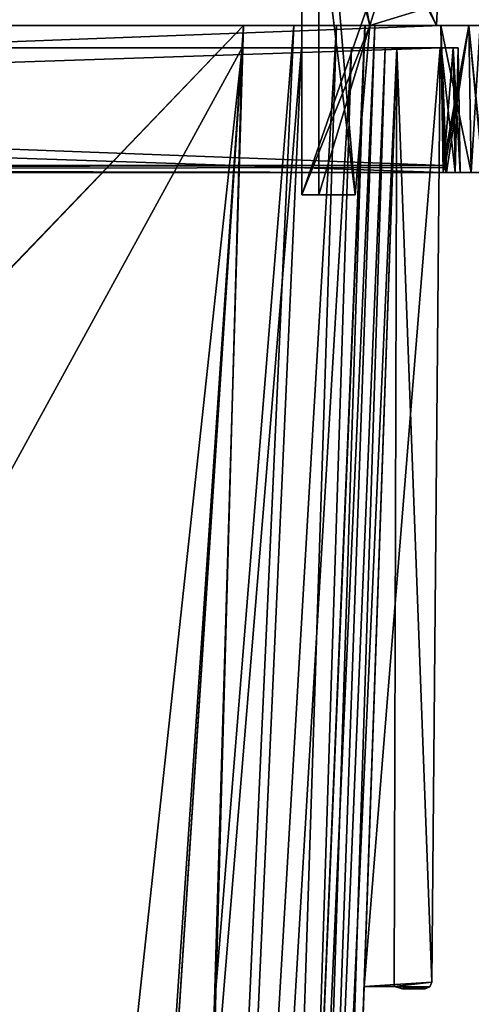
# Model space of a CAD drawing. Header units: millimetres. Extents: x -269 to 269, y -42 to 416.
# Tile 306 of 355: x 55 to 94, y 237 to 324. Entities that reach past the tile are written whole.
import ezdxf

# ---------------------------------------------------------------- set-up
doc = ezdxf.new("R2010")
doc.units = ezdxf.units.MM
doc.header["$LTSCALE"] = 65.185185
for name, color, linetype in [('1410', 7, 'CONTINUOUS'), ('1411', 7, 'CONTINUOUS'), ('1412', 7, 'CONTINUOUS'), ('1413', 7, 'CONTINUOUS'), ('1414', 7, 'CONTINUOUS'), ('1415', 7, 'CONTINUOUS'), ('1416', 7, 'CONTINUOUS'), ('1417', 7, 'CONTINUOUS'), ('1438', 7, 'CONTINUOUS'), ('1508', 7, 'CONTINUOUS'), ('1509', 7, 'CONTINUOUS'), ('1510', 7, 'CONTINUOUS'), ('1523', 7, 'CONTINUOUS'), ('1524', 7, 'CONTINUOUS'), ('1529', 7, 'CONTINUOUS'), ('1532', 7, 'CONTINUOUS'), ('1533', 7, 'CONTINUOUS'), ('1537', 7, 'CONTINUOUS'), ('1538', 7, 'CONTINUOUS'), ('1539', 7, 'CONTINUOUS'), ('1540', 7, 'CONTINUOUS'), ('1561', 7, 'CONTINUOUS'), ('1708', 7, 'CONTINUOUS'), ('1749', 7, 'CONTINUOUS'), ('1771', 7, 'CONTINUOUS'), ('1772', 7, 'CONTINUOUS'), ('1773', 7, 'CONTINUOUS'), ('1774', 7, 'CONTINUOUS'), ('1775', 7, 'CONTINUOUS'), ('1776', 7, 'CONTINUOUS'), ('1777', 7, 'CONTINUOUS'), ('1778', 7, 'CONTINUOUS'), ('1779', 7, 'CONTINUOUS'), ('1780', 7, 'CONTINUOUS'), ('1781', 7, 'CONTINUOUS'), ('1782', 7, 'CONTINUOUS'), ('1783', 7, 'CONTINUOUS'), ('1784', 7, 'CONTINUOUS'), ('2118', 7, 'CONTINUOUS'), ('2119', 7, 'CONTINUOUS'), ('2120', 7, 'CONTINUOUS'), ('2122', 7, 'CONTINUOUS'), ('2123', 7, 'CONTINUOUS'), ('2124', 7, 'CONTINUOUS'), ('2126', 7, 'CONTINUOUS'), ('2127', 7, 'CONTINUOUS'), ('2128', 7, 'CONTINUOUS'), ('2129', 7, 'CONTINUOUS'), ('2130', 7, 'CONTINUOUS'), ('2131', 7, 'CONTINUOUS'), ('2132', 7, 'CONTINUOUS'), ('2190', 7, 'CONTINUOUS'), ('2191', 7, 'CONTINUOUS'), ('2192', 7, 'CONTINUOUS'), ('2194', 7, 'CONTINUOUS'), ('2195', 7, 'CONTINUOUS'), ('2196', 7, 'CONTINUOUS'), ('2198', 7, 'CONTINUOUS'), ('2199', 7, 'CONTINUOUS'), ('2200', 7, 'CONTINUOUS'), ('2201', 7, 'CONTINUOUS'), ('2202', 7, 'CONTINUOUS'), ('2203', 7, 'CONTINUOUS'), ('2204', 7, 'CONTINUOUS')]:
    doc.layers.add(name, color=color, linetype=linetype)

msp = doc.modelspace()

# ---------------------------------------------------------------- linework, layer by layer
at = {"layer": '1410', "linetype": 'Continuous'}
for points in [[(87.884, 322, -319.713), (84.986, 239, -274.25), (77.163, 15, -286.485), (87.884, 322, -319.713)], [(77.163, 15, -299.634), (87.884, 322, -319.713), (77.163, 15, -286.485), (77.163, 15, -299.634)], [(87.884, 322, -27.287), (77.163, 15, -47.366), (87.884, 322, -72.75), (87.884, 322, -27.287)], [(87.884, 322, -72.75), (77.163, 15, -47.366), (84.986, 239, -72.75), (87.884, 322, -72.75)], [(87.884, 322, -272.026), (87.884, 322, -74.974), (84.986, 239, -74.25), (87.884, 322, -272.026)], [(84.986, 239, -272.75), (87.884, 322, -272.026), (84.986, 239, -74.25), (84.986, 239, -272.75)], [(87.884, 322, -274.25), (84.986, 239, -274.25), (87.884, 322, -319.713), (87.884, 322, -274.25)], [(84.986, 239, -274.25), (84.986, 239, -272.75), (77.163, 15, -47.366), (84.986, 239, -274.25)], [(77.163, 15, -47.366), (84.986, 239, -272.75), (84.986, 239, -74.25), (77.163, 15, -47.366)], [(77.163, 15, -286.485), (84.986, 239, -274.25), (77.163, 15, -60.515), (77.163, 15, -286.485)], [(77.163, 15, -60.515), (84.986, 239, -274.25), (77.163, 15, -47.366), (77.163, 15, -60.515)], [(84.986, 239, -72.75), (77.163, 15, -47.366), (84.986, 239, -74.25), (84.986, 239, -72.75)]]:
    msp.add_3dface(points, dxfattribs=at)
at = {"layer": '1411', "linetype": 'Continuous'}
for points in [[(-237.308, 322, -337.308), (-236.868, 322, -338.368), (93.308, 322, -337.308), (-237.308, 322, -337.308)], [(-237.308, 322, -337.308), (93.308, 322, -337.308), (26.526, 322, -337.21), (-237.308, 322, -337.308)], [(-236.868, 322, -8.632), (-237.308, 322, -9.692), (92.868, 322, -8.632), (-236.868, 322, -8.632)], [(92.868, 322, -8.632), (-237.308, 322, -9.692), (93.308, 322, -9.692), (92.868, 322, -8.632)], [(93.308, 322, -9.692), (-237.308, 322, -9.692), (-170.526, 322, -9.79), (93.308, 322, -9.692)], [(-236.868, 322, -338.368), (-235.808, 322, -338.808), (92.868, 322, -338.368), (-236.868, 322, -338.368)], [(93.308, 322, -337.308), (-236.868, 322, -338.368), (92.868, 322, -338.368), (93.308, 322, -337.308)], [(-235.808, 322, -8.192), (-236.868, 322, -8.632), (91.808, 322, -8.192), (-235.808, 322, -8.192)], [(91.808, 322, -8.192), (-236.868, 322, -8.632), (92.868, 322, -8.632), (91.808, 322, -8.192)], [(-235.808, 322, -338.808), (91.808, 322, -338.808), (92.868, 322, -338.368), (-235.808, 322, -338.808)], [(93.308, 322, -9.692), (-170.526, 322, -9.79), (26.526, 322, -9.79), (93.308, 322, -9.692)], [(28.75, 322, -337.21), (26.526, 322, -337.21), (93.308, 322, -337.308), (28.75, 322, -337.21)], [(28.75, 322, -9.79), (93.308, 322, -9.692), (26.526, 322, -9.79), (28.75, 322, -9.79)], [(74.213, 322, -13.616), (93.308, 322, -9.692), (28.75, 322, -13.616), (74.213, 322, -13.616)], [(28.75, 322, -13.616), (93.308, 322, -9.692), (28.75, 322, -9.79), (28.75, 322, -13.616)], [(28.75, 322, -337.21), (93.308, 322, -337.308), (74.213, 322, -333.384), (28.75, 322, -337.21)], [(28.75, 322, -333.384), (28.75, 322, -337.21), (74.213, 322, -333.384), (28.75, 322, -333.384)], [(79.451, 322, -14.656), (93.308, 322, -9.692), (74.213, 322, -13.616), (79.451, 322, -14.656)], [(74.213, 322, -333.384), (93.308, 322, -337.308), (79.445, 322, -332.346), (74.213, 322, -333.384)], [(79.445, 322, -332.346), (93.308, 322, -337.308), (83.889, 322, -329.377), (79.445, 322, -332.346)], [(83.89, 322, -17.622), (93.308, 322, -9.692), (79.451, 322, -14.656), (83.89, 322, -17.622)], [(83.889, 322, -329.377), (93.308, 322, -337.308), (86.849, 322, -324.94), (83.889, 322, -329.377)], [(86.846, 322, -22.054), (93.308, 322, -9.692), (83.89, 322, -17.622), (86.846, 322, -22.054)], [(87.884, 322, -27.287), (93.308, 322, -9.692), (86.846, 322, -22.054), (87.884, 322, -27.287)], [(93.308, 322, -337.308), (87.884, 322, -319.713), (86.849, 322, -324.94), (93.308, 322, -337.308)], [(87.884, 322, -74.974), (87.884, 322, -272.026), (91.71, 322, -74.974), (87.884, 322, -74.974)], [(93.308, 322, -9.692), (87.884, 322, -272.026), (91.71, 322, -272.026), (93.308, 322, -9.692)], [(87.884, 322, -272.026), (93.308, 322, -9.692), (91.71, 322, -74.974), (87.884, 322, -272.026)], [(87.884, 322, -274.25), (87.884, 322, -319.713), (91.71, 322, -274.25), (87.884, 322, -274.25)], [(87.884, 322, -319.713), (93.308, 322, -337.308), (91.71, 322, -274.25), (87.884, 322, -319.713)], [(87.884, 322, -27.287), (87.884, 322, -72.75), (93.308, 322, -9.692), (87.884, 322, -27.287)], [(93.308, 322, -9.692), (87.884, 322, -72.75), (91.71, 322, -72.75), (93.308, 322, -9.692)], [(93.308, 322, -337.308), (93.308, 322, -9.692), (91.71, 322, -274.25), (93.308, 322, -337.308)], [(91.71, 322, -274.25), (93.308, 322, -9.692), (91.71, 322, -272.026), (91.71, 322, -274.25)], [(91.71, 322, -74.974), (93.308, 322, -9.692), (91.71, 322, -72.75), (91.71, 322, -74.974)]]:
    msp.add_3dface(points, dxfattribs=at)
at = {"layer": '1412', "linetype": 'Continuous'}
for points in [[(-235.808, 322, -338.808), (-236, 311, -339), (92, 311, -339), (-235.808, 322, -338.808)], [(91.808, 322, -338.808), (-235.808, 322, -338.808), (92, 311, -339), (91.808, 322, -338.808)]]:
    msp.add_3dface(points, dxfattribs=at)
at = {"layer": '1413', "linetype": 'Continuous'}
for points in [[(92, 311, -339), (-236, 311, -339), (-238.475, 311, -339.975), (92, 311, -339)], [(92, 311, -339), (-238.475, 311, -339.975), (94.475, 311, -339.975), (92, 311, -339)], [(-238.475, 311, -339.975), (-236.273, 311, -340.989), (94.475, 311, -339.975), (-238.475, 311, -339.975)], [(-236.273, 311, -6.011), (-238.475, 311, -7.025), (92.273, 311, -6.011), (-236.273, 311, -6.011)], [(92.273, 311, -6.011), (-238.475, 311, -7.025), (94.475, 311, -7.025), (92.273, 311, -6.011)], [(94.475, 311, -7.025), (-238.475, 311, -7.025), (-236, 311, -8), (94.475, 311, -7.025)], [(-236.273, 311, -340.989), (92.273, 311, -340.989), (94.475, 311, -339.975), (-236.273, 311, -340.989)], [(92, 311, -8), (94.475, 311, -7.025), (-236, 311, -8), (92, 311, -8)], [(95.489, 311, -337.773), (92, 311, -339), (94.475, 311, -339.975), (95.489, 311, -337.773)], [(92, 311, -339), (95.489, 311, -337.773), (93.06, 311, -338.56), (92, 311, -339)], [(94.475, 311, -7.025), (92, 311, -8), (93.06, 311, -8.44), (94.475, 311, -7.025)], [(95.489, 311, -9.227), (94.475, 311, -7.025), (93.06, 311, -8.44), (95.489, 311, -9.227)], [(93.5, 311, -9.5), (95.489, 311, -9.227), (93.06, 311, -8.44), (93.5, 311, -9.5)], [(93.06, 311, -338.56), (95.489, 311, -337.773), (93.5, 311, -337.5), (93.06, 311, -338.56)], [(95.489, 311, -337.773), (95.489, 311, -9.227), (93.5, 311, -337.5), (95.489, 311, -337.773)], [(93.5, 311, -337.5), (95.489, 311, -9.227), (93.5, 311, -9.5), (93.5, 311, -337.5)]]:
    msp.add_3dface(points, dxfattribs=at)
at = {"layer": '1414', "linetype": 'Continuous'}
for points in [[(-236.273, 311, -340.989), (-235.99, 311.61, -340.989), (91.99, 311.61, -340.989), (-236.273, 311, -340.989)], [(92.145, 311.423, -340.989), (-236.273, 311, -340.989), (91.99, 311.61, -340.989), (92.145, 311.423, -340.989)], [(92.273, 311, -340.989), (-236.273, 311, -340.989), (92.145, 311.423, -340.989), (92.273, 311, -340.989)]]:
    msp.add_3dface(points, dxfattribs=at)
at = {"layer": '1415', "linetype": 'Continuous'}
for points in [[(91.99, 311.61, -340.989), (-235.99, 311.61, -340.989), (91.774, 324, -340.773), (91.99, 311.61, -340.989)], [(-235.99, 311.61, -340.989), (-235.774, 324, -340.773), (91.774, 324, -340.773), (-235.99, 311.61, -340.989)]]:
    msp.add_3dface(points, dxfattribs=at)
at = {"layer": '1416', "linetype": 'Continuous'}
for points in [[(91.774, 324, -340.773), (-235.774, 324, -340.773), (74.339, 324, -331.453), (91.774, 324, -340.773)], [(74.339, 324, -331.453), (-235.774, 324, -340.773), (-218.339, 324, -331.453), (74.339, 324, -331.453)], [(-235.774, 324, -6.227), (91.774, 324, -6.227), (-218.339, 324, -15.547), (-235.774, 324, -6.227)], [(-218.339, 324, -15.547), (91.774, 324, -6.227), (74.339, 324, -15.547), (-218.339, 324, -15.547)], [(91.774, 324, -340.773), (74.339, 324, -331.453), (78.789, 324, -330.569), (91.774, 324, -340.773)], [(74.339, 324, -15.547), (91.774, 324, -6.227), (78.784, 324, -16.429), (74.339, 324, -15.547)], [(78.784, 324, -16.429), (91.774, 324, -6.227), (82.558, 324, -18.951), (78.784, 324, -16.429)], [(82.558, 324, -328.05), (91.774, 324, -340.773), (78.789, 324, -330.569), (82.558, 324, -328.05)], [(85.07, 324, -324.286), (91.774, 324, -340.773), (82.558, 324, -328.05), (85.07, 324, -324.286)], [(82.558, 324, -18.951), (91.774, 324, -6.227), (85.073, 324, -22.719), (82.558, 324, -18.951)], [(85.953, 324, -319.839), (91.774, 324, -340.773), (85.07, 324, -324.286), (85.953, 324, -319.839)], [(85.073, 324, -22.719), (91.774, 324, -6.227), (85.953, 324, -27.161), (85.073, 324, -22.719)], [(91.774, 324, -6.227), (91.774, 324, -340.773), (85.953, 324, -319.839), (91.774, 324, -6.227)], [(85.953, 324, -27.161), (91.774, 324, -6.227), (85.953, 324, -319.839), (85.953, 324, -27.161)], [(91.774, 324, -340.773), (91.774, 324, -6.227), (94.248, 324, -7.252), (91.774, 324, -340.773)], [(94.248, 324, -339.748), (91.774, 324, -340.773), (94.248, 324, -7.252), (94.248, 324, -339.748)], [(95.273, 324, -337.274), (94.248, 324, -339.748), (95.273, 324, -9.726), (95.273, 324, -337.274)], [(95.273, 324, -9.726), (94.248, 324, -339.748), (94.248, 324, -7.252), (95.273, 324, -9.726)]]:
    msp.add_3dface(points, dxfattribs=at)
at = {"layer": '1417', "linetype": 'Continuous'}
for points in [[(74.339, 324, -331.453), (-218.339, 324, -331.453), (-199.685, 38.791, -321.493), (74.339, 324, -331.453)], [(-198.928, 38.791, -321.493), (74.339, 324, -331.453), (-199.685, 38.791, -321.493), (-198.928, 38.791, -321.493)], [(74.339, 324, -331.453), (-198.928, 38.791, -321.493), (54.928, 38.791, -321.493), (74.339, 324, -331.453)], [(55.685, 38.791, -321.493), (74.339, 324, -331.453), (54.928, 38.791, -321.493), (55.685, 38.791, -321.493)]]:
    msp.add_3dface(points, dxfattribs=at)
at = {"layer": '1438', "linetype": 'Continuous'}
for points in [[(-218.339, 324, -15.547), (74.339, 324, -15.547), (55.685, 38.791, -25.507), (-218.339, 324, -15.547)], [(-198.928, 38.791, -25.507), (-218.339, 324, -15.547), (54.928, 38.791, -25.507), (-198.928, 38.791, -25.507)], [(54.928, 38.791, -25.507), (-218.339, 324, -15.547), (55.685, 38.791, -25.507), (54.928, 38.791, -25.507)]]:
    msp.add_3dface(points, dxfattribs=at)
at = {"layer": '1508', "linetype": 'Continuous'}
for points in [[(85.953, 324, -27.161), (85.953, 324, -319.839), (75.993, 38.791, -301.185), (85.953, 324, -27.161)], [(85.953, 324, -27.161), (75.993, 38.791, -301.185), (75.993, 38.791, -300.428), (85.953, 324, -27.161)], [(85.953, 324, -27.161), (75.993, 38.791, -300.428), (75.993, 38.791, -46.572), (85.953, 324, -27.161)], [(75.993, 38.791, -45.815), (85.953, 324, -27.161), (75.993, 38.791, -46.572), (75.993, 38.791, -45.815)]]:
    msp.add_3dface(points, dxfattribs=at)
at = {"layer": '1509', "linetype": 'Continuous'}
for points in [[(74.339, 324, -331.453), (55.685, 38.791, -321.493), (65.843, 38.648, -318.767), (74.339, 324, -331.453)], [(78.789, 324, -330.569), (74.339, 324, -331.453), (65.843, 38.648, -318.767), (78.789, 324, -330.569)], [(82.558, 324, -328.05), (78.789, 324, -330.569), (65.843, 38.648, -318.767), (82.558, 324, -328.05)], [(82.558, 324, -328.05), (65.843, 38.648, -318.767), (73.271, 38.648, -311.336), (82.558, 324, -328.05)], [(85.07, 324, -324.286), (82.558, 324, -328.05), (73.271, 38.648, -311.336), (85.07, 324, -324.286)], [(85.07, 324, -324.286), (73.271, 38.648, -311.336), (75.993, 38.791, -301.185), (85.07, 324, -324.286)], [(85.953, 324, -319.839), (85.07, 324, -324.286), (75.993, 38.791, -301.185), (85.953, 324, -319.839)]]:
    msp.add_3dface(points, dxfattribs=at)
at = {"layer": '1510', "linetype": 'Continuous'}
for points in [[(74.339, 324, -15.547), (78.784, 324, -16.429), (55.685, 38.791, -25.507), (74.339, 324, -15.547)], [(55.685, 38.791, -25.507), (78.784, 324, -16.429), (65.843, 38.648, -28.233), (55.685, 38.791, -25.507)], [(78.784, 324, -16.429), (82.558, 324, -18.951), (65.843, 38.648, -28.233), (78.784, 324, -16.429)], [(65.843, 38.648, -28.233), (82.558, 324, -18.951), (73.27, 38.648, -35.662), (65.843, 38.648, -28.233)], [(82.558, 324, -18.951), (85.073, 324, -22.719), (73.27, 38.648, -35.662), (82.558, 324, -18.951)], [(85.073, 324, -22.719), (85.953, 324, -27.161), (73.27, 38.648, -35.662), (85.073, 324, -22.719)], [(85.953, 324, -27.161), (75.993, 38.791, -45.815), (73.27, 38.648, -35.662), (85.953, 324, -27.161)]]:
    msp.add_3dface(points, dxfattribs=at)
at = {"layer": '1523', "linetype": 'Continuous'}
for points in [[(91.99, 311.61, -6.011), (-235.774, 324, -6.227), (-235.99, 311.61, -6.011), (91.99, 311.61, -6.011)], [(91.774, 324, -6.227), (-235.774, 324, -6.227), (91.99, 311.61, -6.011), (91.774, 324, -6.227)]]:
    msp.add_3dface(points, dxfattribs=at)
at = {"layer": '1524', "linetype": 'Continuous'}
for points in [[(-236.273, 311, -6.011), (92.273, 311, -6.011), (-236.145, 311.423, -6.011), (-236.273, 311, -6.011)], [(92.273, 311, -6.011), (-235.99, 311.61, -6.011), (-236.145, 311.423, -6.011), (92.273, 311, -6.011)], [(92.273, 311, -6.011), (91.99, 311.61, -6.011), (-235.99, 311.61, -6.011), (92.273, 311, -6.011)], [(91.99, 311.61, -6.011), (92.273, 311, -6.011), (92.145, 311.423, -6.011), (91.99, 311.61, -6.011)]]:
    msp.add_3dface(points, dxfattribs=at)
at = {"layer": '1529', "linetype": 'Continuous'}
for points in [[(92.273, 311, -6.011), (94.475, 311, -7.025), (91.774, 324, -6.227), (92.273, 311, -6.011)], [(92.273, 311, -6.011), (91.774, 324, -6.227), (92.145, 311.423, -6.011), (92.273, 311, -6.011)], [(91.774, 324, -6.227), (94.475, 311, -7.025), (94.248, 324, -7.252), (91.774, 324, -6.227)], [(91.774, 324, -6.227), (91.99, 311.61, -6.011), (92.145, 311.423, -6.011), (91.774, 324, -6.227)], [(94.475, 311, -7.025), (95.489, 311, -9.227), (94.248, 324, -7.252), (94.475, 311, -7.025)], [(94.248, 324, -7.252), (95.489, 311, -9.227), (95.489, 311.423, -9.355), (94.248, 324, -7.252)], [(95.273, 324, -9.726), (94.248, 324, -7.252), (95.489, 311.61, -9.51), (95.273, 324, -9.726)], [(95.489, 311.61, -9.51), (94.248, 324, -7.252), (95.489, 311.423, -9.355), (95.489, 311.61, -9.51)]]:
    msp.add_3dface(points, dxfattribs=at)
at = {"layer": '1532', "linetype": 'Continuous'}
for points in [[(91.99, 311.61, -340.989), (91.774, 324, -340.773), (94.248, 324, -339.748), (91.99, 311.61, -340.989)], [(92.145, 311.423, -340.989), (91.99, 311.61, -340.989), (94.248, 324, -339.748), (92.145, 311.423, -340.989)], [(92.273, 311, -340.989), (92.145, 311.423, -340.989), (94.248, 324, -339.748), (92.273, 311, -340.989)], [(94.475, 311, -339.975), (92.273, 311, -340.989), (94.248, 324, -339.748), (94.475, 311, -339.975)], [(94.475, 311, -339.975), (94.248, 324, -339.748), (95.273, 324, -337.274), (94.475, 311, -339.975)], [(95.489, 311, -337.773), (94.475, 311, -339.975), (95.273, 324, -337.274), (95.489, 311, -337.773)]]:
    msp.add_3dface(points, dxfattribs=at)
at = {"layer": '1533', "linetype": 'Continuous'}
for points in [[(-235.808, 322, -8.192), (91.808, 322, -8.192), (-236, 311, -8), (-235.808, 322, -8.192)], [(91.808, 322, -8.192), (92, 311, -8), (-236, 311, -8), (91.808, 322, -8.192)]]:
    msp.add_3dface(points, dxfattribs=at)
at = {"layer": '1537', "linetype": 'Continuous'}
for points in [[(91.808, 322, -8.192), (92.868, 322, -8.632), (92, 311, -8), (91.808, 322, -8.192)], [(92, 311, -8), (92.868, 322, -8.632), (93.06, 311, -8.44), (92, 311, -8)], [(92.868, 322, -8.632), (93.308, 322, -9.692), (93.06, 311, -8.44), (92.868, 322, -8.632)], [(93.308, 322, -9.692), (93.5, 311, -9.5), (93.06, 311, -8.44), (93.308, 322, -9.692)]]:
    msp.add_3dface(points, dxfattribs=at)
at = {"layer": '1538', "linetype": 'Continuous'}
for points in [[(93.308, 322, -9.692), (93.308, 322, -337.308), (93.5, 311, -9.5), (93.308, 322, -9.692)], [(93.308, 322, -337.308), (93.5, 311, -337.5), (93.5, 311, -9.5), (93.308, 322, -337.308)]]:
    msp.add_3dface(points, dxfattribs=at)
at = {"layer": '1539', "linetype": 'Continuous'}
for points in [[(92.868, 322, -338.368), (91.808, 322, -338.808), (93.06, 311, -338.56), (92.868, 322, -338.368)], [(91.808, 322, -338.808), (92, 311, -339), (93.06, 311, -338.56), (91.808, 322, -338.808)], [(93.308, 322, -337.308), (92.868, 322, -338.368), (93.5, 311, -337.5), (93.308, 322, -337.308)], [(92.868, 322, -338.368), (93.06, 311, -338.56), (93.5, 311, -337.5), (92.868, 322, -338.368)]]:
    msp.add_3dface(points, dxfattribs=at)
at = {"layer": '1540', "linetype": 'Continuous'}
for points in [[(74.213, 322, -13.616), (28.75, 322, -13.616), (28.75, 239, -16.514), (74.213, 322, -13.616)], [(74.213, 322, -13.616), (28.75, 239, -16.514), (40.985, 15, -24.337), (74.213, 322, -13.616)], [(54.134, 15, -24.337), (74.213, 322, -13.616), (40.985, 15, -24.337), (54.134, 15, -24.337)]]:
    msp.add_3dface(points, dxfattribs=at)
at = {"layer": '1561', "linetype": 'Continuous'}
msp.add_3dface([(28.75, 322, -333.384), (74.213, 322, -333.384), (54.134, 15, -322.663), (28.75, 322, -333.384)], dxfattribs=at)
at = {"layer": '1708', "linetype": 'Continuous'}
for points in [[(74.213, 322, -333.384), (79.445, 322, -332.346), (54.134, 15, -322.663), (74.213, 322, -333.384)], [(54.134, 15, -322.663), (79.445, 322, -332.346), (65.664, 15, -319.577), (54.134, 15, -322.663)], [(79.445, 322, -332.346), (83.889, 322, -329.377), (65.664, 15, -319.577), (79.445, 322, -332.346)], [(83.889, 322, -329.377), (74.081, 15, -311.156), (65.664, 15, -319.577), (83.889, 322, -329.377)], [(87.884, 322, -319.713), (77.163, 15, -299.634), (74.081, 15, -311.156), (87.884, 322, -319.713)], [(86.849, 322, -324.94), (87.884, 322, -319.713), (74.081, 15, -311.156), (86.849, 322, -324.94)], [(83.889, 322, -329.377), (86.849, 322, -324.94), (74.081, 15, -311.156), (83.889, 322, -329.377)]]:
    msp.add_3dface(points, dxfattribs=at)
at = {"layer": '1749', "linetype": 'Continuous'}
for points in [[(74.213, 322, -13.616), (54.134, 15, -24.337), (65.657, 15, -27.42), (74.213, 322, -13.616)], [(83.89, 322, -17.622), (79.451, 322, -14.656), (65.657, 15, -27.42), (83.89, 322, -17.622)], [(83.89, 322, -17.622), (65.657, 15, -27.42), (74.085, 15, -35.851), (83.89, 322, -17.622)], [(79.451, 322, -14.656), (74.213, 322, -13.616), (65.657, 15, -27.42), (79.451, 322, -14.656)], [(77.163, 15, -47.366), (86.846, 322, -22.054), (74.085, 15, -35.851), (77.163, 15, -47.366)], [(86.846, 322, -22.054), (83.89, 322, -17.622), (74.085, 15, -35.851), (86.846, 322, -22.054)], [(77.163, 15, -47.366), (87.884, 322, -27.287), (86.846, 322, -22.054), (77.163, 15, -47.366)]]:
    msp.add_3dface(points, dxfattribs=at)
at = {"layer": '1771', "linetype": 'Continuous'}
for points in [[(84.986, 239, -274.25), (87.884, 322, -274.25), (87.643, 239, -274.25), (84.986, 239, -274.25)], [(87.884, 322, -274.25), (90.989, 239.395, -274.25), (87.643, 239, -274.25), (87.884, 322, -274.25)], [(87.884, 322, -274.25), (91.71, 322, -274.25), (90.989, 239.395, -274.25), (87.884, 322, -274.25)], [(87.643, 239, -274.25), (90.989, 239.395, -274.25), (90.812, 238.974, -274.25), (87.643, 239, -274.25)], [(88.389, 238.8, -274.25), (87.643, 239, -274.25), (90.389, 238.8, -274.25), (88.389, 238.8, -274.25)], [(90.389, 238.8, -274.25), (87.643, 239, -274.25), (90.812, 238.974, -274.25), (90.389, 238.8, -274.25)]]:
    msp.add_3dface(points, dxfattribs=at)
at = {"layer": '1772', "linetype": 'Continuous'}
for points in [[(91.71, 322, -274.25), (91.71, 322, -272.026), (90.989, 239.395, -272.747), (91.71, 322, -274.25)], [(90.989, 239.395, -274.25), (91.71, 322, -274.25), (90.989, 239.395, -272.747), (90.989, 239.395, -274.25)]]:
    msp.add_3dface(points, dxfattribs=at)
at = {"layer": '1773', "linetype": 'Continuous'}
for points in [[(87.884, 322, -272.026), (84.986, 239, -272.75), (91.71, 322, -272.026), (87.884, 322, -272.026)], [(91.71, 322, -272.026), (84.986, 239, -272.75), (90.989, 239.395, -272.747), (91.71, 322, -272.026)], [(90.989, 239.395, -272.747), (84.986, 239, -272.75), (87.643, 239, -272.75), (90.989, 239.395, -272.747)], [(90.812, 238.974, -272.75), (90.989, 239.395, -272.747), (87.643, 239, -272.75), (90.812, 238.974, -272.75)], [(88.389, 238.8, -272.752), (90.812, 238.974, -272.75), (87.643, 239, -272.75), (88.389, 238.8, -272.752)], [(90.389, 238.8, -272.752), (90.812, 238.974, -272.75), (88.389, 238.8, -272.752), (90.389, 238.8, -272.752)]]:
    msp.add_3dface(points, dxfattribs=at)
at = {"layer": '1774', "linetype": 'Continuous'}
for points in [[(90.389, 238.8, -274.25), (90.812, 238.974, -274.25), (90.389, 238.8, -272.752), (90.389, 238.8, -274.25)], [(90.812, 238.974, -274.25), (90.812, 238.974, -272.75), (90.389, 238.8, -272.752), (90.812, 238.974, -274.25)], [(90.812, 238.974, -274.25), (90.989, 239.395, -274.25), (90.812, 238.974, -272.75), (90.812, 238.974, -274.25)], [(90.989, 239.395, -274.25), (90.989, 239.395, -272.747), (90.812, 238.974, -272.75), (90.989, 239.395, -274.25)]]:
    msp.add_3dface(points, dxfattribs=at)
at = {"layer": '1775', "linetype": 'Continuous'}
for points in [[(88.389, 238.8, -274.25), (90.389, 238.8, -274.25), (88.389, 238.8, -272.752), (88.389, 238.8, -274.25)], [(90.389, 238.8, -274.25), (90.389, 238.8, -272.752), (88.389, 238.8, -272.752), (90.389, 238.8, -274.25)]]:
    msp.add_3dface(points, dxfattribs=at)
at = {"layer": '1776', "linetype": 'Continuous'}
for points in [[(87.643, 239, -274.25), (88.389, 238.8, -274.25), (88.389, 238.8, -272.752), (87.643, 239, -274.25)], [(87.643, 239, -274.25), (88.389, 238.8, -272.752), (87.643, 239, -272.75), (87.643, 239, -274.25)]]:
    msp.add_3dface(points, dxfattribs=at)
at = {"layer": '1777', "linetype": 'Continuous'}
for points in [[(84.986, 239, -272.75), (84.986, 239, -274.25), (87.643, 239, -274.25), (84.986, 239, -272.75)], [(84.986, 239, -272.75), (87.643, 239, -274.25), (87.643, 239, -272.75), (84.986, 239, -272.75)]]:
    msp.add_3dface(points, dxfattribs=at)
at = {"layer": '1778', "linetype": 'Continuous'}
for points in [[(84.986, 239, -74.25), (87.884, 322, -74.974), (87.643, 239, -74.25), (84.986, 239, -74.25)], [(87.884, 322, -74.974), (90.989, 239.395, -74.253), (87.643, 239, -74.25), (87.884, 322, -74.974)], [(87.884, 322, -74.974), (91.71, 322, -74.974), (90.989, 239.395, -74.253), (87.884, 322, -74.974)], [(87.643, 239, -74.25), (90.989, 239.395, -74.253), (90.812, 238.974, -74.25), (87.643, 239, -74.25)], [(88.389, 238.8, -74.248), (87.643, 239, -74.25), (90.389, 238.8, -74.248), (88.389, 238.8, -74.248)], [(90.389, 238.8, -74.248), (87.643, 239, -74.25), (90.812, 238.974, -74.25), (90.389, 238.8, -74.248)]]:
    msp.add_3dface(points, dxfattribs=at)
at = {"layer": '1779', "linetype": 'Continuous'}
for points in [[(91.71, 322, -74.974), (91.71, 322, -72.75), (90.989, 239.395, -72.75), (91.71, 322, -74.974)], [(90.989, 239.395, -74.253), (91.71, 322, -74.974), (90.989, 239.395, -72.75), (90.989, 239.395, -74.253)]]:
    msp.add_3dface(points, dxfattribs=at)
at = {"layer": '1780', "linetype": 'Continuous'}
for points in [[(90.389, 238.8, -74.248), (90.812, 238.974, -74.25), (90.389, 238.8, -72.75), (90.389, 238.8, -74.248)], [(90.389, 238.8, -72.75), (90.812, 238.974, -74.25), (90.812, 238.974, -72.75), (90.389, 238.8, -72.75)], [(90.812, 238.974, -74.25), (90.989, 239.395, -74.253), (90.812, 238.974, -72.75), (90.812, 238.974, -74.25)], [(90.989, 239.395, -74.253), (90.989, 239.395, -72.75), (90.812, 238.974, -72.75), (90.989, 239.395, -74.253)]]:
    msp.add_3dface(points, dxfattribs=at)
at = {"layer": '1781', "linetype": 'Continuous'}
for points in [[(88.389, 238.8, -74.248), (90.389, 238.8, -74.248), (88.389, 238.8, -72.75), (88.389, 238.8, -74.248)], [(90.389, 238.8, -74.248), (90.389, 238.8, -72.75), (88.389, 238.8, -72.75), (90.389, 238.8, -74.248)]]:
    msp.add_3dface(points, dxfattribs=at)
at = {"layer": '1782', "linetype": 'Continuous'}
for points in [[(87.643, 239, -74.25), (88.389, 238.8, -74.248), (88.389, 238.8, -72.75), (87.643, 239, -74.25)], [(87.643, 239, -74.25), (88.389, 238.8, -72.75), (87.643, 239, -72.75), (87.643, 239, -74.25)]]:
    msp.add_3dface(points, dxfattribs=at)
at = {"layer": '1783', "linetype": 'Continuous'}
for points in [[(84.986, 239, -72.75), (84.986, 239, -74.25), (87.643, 239, -74.25), (84.986, 239, -72.75)], [(84.986, 239, -72.75), (87.643, 239, -74.25), (87.643, 239, -72.75), (84.986, 239, -72.75)]]:
    msp.add_3dface(points, dxfattribs=at)
at = {"layer": '1784', "linetype": 'Continuous'}
for points in [[(87.884, 322, -72.75), (84.986, 239, -72.75), (91.71, 322, -72.75), (87.884, 322, -72.75)], [(91.71, 322, -72.75), (84.986, 239, -72.75), (90.989, 239.395, -72.75), (91.71, 322, -72.75)], [(90.989, 239.395, -72.75), (84.986, 239, -72.75), (87.643, 239, -72.75), (90.989, 239.395, -72.75)], [(90.812, 238.974, -72.75), (90.989, 239.395, -72.75), (87.643, 239, -72.75), (90.812, 238.974, -72.75)], [(88.389, 238.8, -72.75), (90.812, 238.974, -72.75), (87.643, 239, -72.75), (88.389, 238.8, -72.75)], [(90.389, 238.8, -72.75), (90.812, 238.974, -72.75), (88.389, 238.8, -72.75), (90.389, 238.8, -72.75)]]:
    msp.add_3dface(points, dxfattribs=at)
at = {"layer": '2118', "linetype": 'Continuous'}
for points in [[(79.5, 309, -79.25), (79.5, 347, -79.25), (84.188, 309, -79.25), (79.5, 309, -79.25)], [(84.188, 309, -79.25), (79.5, 347, -79.25), (85.5, 324, -79.25), (84.188, 309, -79.25)], [(85.5, 324, -79.25), (79.5, 347, -79.25), (91.409, 324, -79.25), (85.5, 324, -79.25)], [(91.409, 324, -79.25), (79.5, 347, -79.25), (91.472, 325.8, -79.25), (91.409, 324, -79.25)]]:
    msp.add_3dface(points, dxfattribs=at)
at = {"layer": '2119', "linetype": 'Continuous'}
for points in [[(79.5, 347, -62.75), (79.5, 347, -79.25), (79.5, 309, -79.25), (79.5, 347, -62.75)], [(79.5, 347, -62.75), (79.5, 309, -79.25), (79.5, 309, -62.949), (79.5, 347, -62.75)]]:
    msp.add_3dface(points, dxfattribs=at)
at = {"layer": '2120', "linetype": 'Continuous'}
for points in [[(92.732, 347, -62.75), (79.5, 347, -62.75), (79.5, 309, -62.949), (92.732, 347, -62.75)], [(92.732, 347, -62.75), (79.5, 309, -62.949), (85.5, 324, -62.87), (92.732, 347, -62.75)], [(91.472, 325.8, -62.861), (92.732, 347, -62.75), (85.5, 324, -62.87), (91.472, 325.8, -62.861)], [(91.409, 324, -62.87), (91.472, 325.8, -62.861), (85.5, 324, -62.87), (91.409, 324, -62.87)], [(85.5, 324, -62.87), (79.5, 309, -62.949), (84.188, 309, -62.949), (85.5, 324, -62.87)]]:
    msp.add_3dface(points, dxfattribs=at)
at = {"layer": '2122', "linetype": 'Continuous'}
for points in [[(81, 347, -64.25), (91.472, 325.8, -64.139), (91.409, 324, -64.13), (81, 347, -64.25)], [(81, 309, -64.051), (81, 347, -64.25), (84.188, 309, -64.051), (81, 309, -64.051)], [(84.188, 309, -64.051), (81, 347, -64.25), (85.5, 324, -64.13), (84.188, 309, -64.051)], [(85.5, 324, -64.13), (81, 347, -64.25), (91.409, 324, -64.13), (85.5, 324, -64.13)]]:
    msp.add_3dface(points, dxfattribs=at)
at = {"layer": '2123', "linetype": 'Continuous'}
for points in [[(81, 347, -77.75), (81, 347, -64.25), (81, 309, -64.051), (81, 347, -77.75)], [(81, 347, -77.75), (81, 309, -64.051), (81, 309, -77.75), (81, 347, -77.75)]]:
    msp.add_3dface(points, dxfattribs=at)
at = {"layer": '2124', "linetype": 'Continuous'}
for points in [[(92.732, 347, -77.75), (81, 347, -77.75), (85.5, 324, -77.75), (92.732, 347, -77.75)], [(81, 347, -77.75), (81, 309, -77.75), (85.5, 324, -77.75), (81, 347, -77.75)], [(91.472, 325.8, -77.75), (92.732, 347, -77.75), (85.5, 324, -77.75), (91.472, 325.8, -77.75)], [(91.409, 324, -77.75), (91.472, 325.8, -77.75), (85.5, 324, -77.75), (91.409, 324, -77.75)], [(85.5, 324, -77.75), (81, 309, -77.75), (84.188, 309, -77.75), (85.5, 324, -77.75)]]:
    msp.add_3dface(points, dxfattribs=at)
at = {"layer": '2126', "linetype": 'Continuous'}
for points in [[(91.409, 324, -79.25), (91.472, 325.8, -79.25), (91.409, 324, -77.75), (91.409, 324, -79.25)], [(91.472, 325.8, -79.25), (91.472, 325.8, -77.75), (91.409, 324, -77.75), (91.472, 325.8, -79.25)]]:
    msp.add_3dface(points, dxfattribs=at)
at = {"layer": '2127', "linetype": 'Continuous'}
for points in [[(85.5, 324, -79.25), (91.409, 324, -79.25), (85.5, 324, -77.75), (85.5, 324, -79.25)], [(91.409, 324, -79.25), (91.409, 324, -77.75), (85.5, 324, -77.75), (91.409, 324, -79.25)]]:
    msp.add_3dface(points, dxfattribs=at)
at = {"layer": '2128', "linetype": 'Continuous'}
for points in [[(84.188, 309, -79.25), (85.5, 324, -79.25), (84.188, 309, -77.75), (84.188, 309, -79.25)], [(85.5, 324, -79.25), (85.5, 324, -77.75), (84.188, 309, -77.75), (85.5, 324, -79.25)]]:
    msp.add_3dface(points, dxfattribs=at)
at = {"layer": '2129', "linetype": 'Continuous'}
for points in [[(79.5, 309, -79.25), (84.188, 309, -79.25), (84.188, 309, -77.75), (79.5, 309, -79.25)], [(79.5, 309, -62.949), (79.5, 309, -79.25), (81, 309, -64.051), (79.5, 309, -62.949)], [(81, 309, -64.051), (79.5, 309, -79.25), (81, 309, -77.75), (81, 309, -64.051)], [(81, 309, -77.75), (79.5, 309, -79.25), (84.188, 309, -77.75), (81, 309, -77.75)], [(84.188, 309, -62.949), (79.5, 309, -62.949), (81, 309, -64.051), (84.188, 309, -62.949)], [(84.188, 309, -62.949), (81, 309, -64.051), (84.188, 309, -64.051), (84.188, 309, -62.949)]]:
    msp.add_3dface(points, dxfattribs=at)
at = {"layer": '2130', "linetype": 'Continuous'}
for points in [[(85.5, 324, -62.87), (84.188, 309, -62.949), (85.5, 324, -64.13), (85.5, 324, -62.87)], [(84.188, 309, -62.949), (84.188, 309, -64.051), (85.5, 324, -64.13), (84.188, 309, -62.949)]]:
    msp.add_3dface(points, dxfattribs=at)
at = {"layer": '2131', "linetype": 'Continuous'}
for points in [[(91.409, 324, -62.87), (85.5, 324, -62.87), (91.409, 324, -64.13), (91.409, 324, -62.87)], [(85.5, 324, -62.87), (85.5, 324, -64.13), (91.409, 324, -64.13), (85.5, 324, -62.87)]]:
    msp.add_3dface(points, dxfattribs=at)
at = {"layer": '2132', "linetype": 'Continuous'}
for points in [[(91.472, 325.8, -62.861), (91.409, 324, -62.87), (91.472, 325.8, -64.139), (91.472, 325.8, -62.861)], [(91.472, 325.8, -64.139), (91.409, 324, -62.87), (91.409, 324, -64.13), (91.472, 325.8, -64.139)]]:
    msp.add_3dface(points, dxfattribs=at)
at = {"layer": '2190', "linetype": 'Continuous'}
for points in [[(79.5, 309, -284.051), (79.5, 347, -284.25), (84.188, 309, -284.051), (79.5, 309, -284.051)], [(84.188, 309, -284.051), (79.5, 347, -284.25), (85.5, 324, -284.13), (84.188, 309, -284.051)], [(85.5, 324, -284.13), (79.5, 347, -284.25), (91.409, 324, -284.13), (85.5, 324, -284.13)], [(91.409, 324, -284.13), (79.5, 347, -284.25), (91.472, 325.8, -284.139), (91.409, 324, -284.13)]]:
    msp.add_3dface(points, dxfattribs=at)
at = {"layer": '2191', "linetype": 'Continuous'}
for points in [[(79.5, 347, -267.75), (79.5, 347, -284.25), (79.5, 309, -284.051), (79.5, 347, -267.75)], [(79.5, 347, -267.75), (79.5, 309, -284.051), (79.5, 309, -267.75), (79.5, 347, -267.75)]]:
    msp.add_3dface(points, dxfattribs=at)
at = {"layer": '2192', "linetype": 'Continuous'}
for points in [[(92.732, 347, -267.75), (79.5, 347, -267.75), (79.5, 309, -267.75), (92.732, 347, -267.75)], [(92.732, 347, -267.75), (79.5, 309, -267.75), (85.5, 324, -267.75), (92.732, 347, -267.75)], [(91.472, 325.8, -267.75), (92.732, 347, -267.75), (85.5, 324, -267.75), (91.472, 325.8, -267.75)], [(91.409, 324, -267.75), (91.472, 325.8, -267.75), (85.5, 324, -267.75), (91.409, 324, -267.75)], [(85.5, 324, -267.75), (79.5, 309, -267.75), (84.188, 309, -267.75), (85.5, 324, -267.75)]]:
    msp.add_3dface(points, dxfattribs=at)
at = {"layer": '2194', "linetype": 'Continuous'}
for points in [[(81, 347, -269.25), (91.472, 325.8, -269.25), (91.409, 324, -269.25), (81, 347, -269.25)], [(81, 309, -269.25), (81, 347, -269.25), (84.188, 309, -269.25), (81, 309, -269.25)], [(84.188, 309, -269.25), (81, 347, -269.25), (85.5, 324, -269.25), (84.188, 309, -269.25)], [(85.5, 324, -269.25), (81, 347, -269.25), (91.409, 324, -269.25), (85.5, 324, -269.25)]]:
    msp.add_3dface(points, dxfattribs=at)
at = {"layer": '2195', "linetype": 'Continuous'}
for points in [[(81, 347, -282.75), (81, 347, -269.25), (81, 309, -269.25), (81, 347, -282.75)], [(81, 347, -282.75), (81, 309, -269.25), (81, 309, -282.949), (81, 347, -282.75)]]:
    msp.add_3dface(points, dxfattribs=at)
at = {"layer": '2196', "linetype": 'Continuous'}
for points in [[(92.732, 347, -282.75), (81, 347, -282.75), (85.5, 324, -282.87), (92.732, 347, -282.75)], [(81, 347, -282.75), (81, 309, -282.949), (85.5, 324, -282.87), (81, 347, -282.75)], [(91.472, 325.8, -282.861), (92.732, 347, -282.75), (85.5, 324, -282.87), (91.472, 325.8, -282.861)], [(91.409, 324, -282.87), (91.472, 325.8, -282.861), (85.5, 324, -282.87), (91.409, 324, -282.87)], [(85.5, 324, -282.87), (81, 309, -282.949), (84.188, 309, -282.949), (85.5, 324, -282.87)]]:
    msp.add_3dface(points, dxfattribs=at)
at = {"layer": '2198', "linetype": 'Continuous'}
for points in [[(91.409, 324, -284.13), (91.472, 325.8, -284.139), (91.409, 324, -282.87), (91.409, 324, -284.13)], [(91.472, 325.8, -284.139), (91.472, 325.8, -282.861), (91.409, 324, -282.87), (91.472, 325.8, -284.139)]]:
    msp.add_3dface(points, dxfattribs=at)
at = {"layer": '2199', "linetype": 'Continuous'}
for points in [[(85.5, 324, -284.13), (91.409, 324, -284.13), (85.5, 324, -282.87), (85.5, 324, -284.13)], [(91.409, 324, -284.13), (91.409, 324, -282.87), (85.5, 324, -282.87), (91.409, 324, -284.13)]]:
    msp.add_3dface(points, dxfattribs=at)
at = {"layer": '2200', "linetype": 'Continuous'}
for points in [[(84.188, 309, -284.051), (85.5, 324, -284.13), (84.188, 309, -282.949), (84.188, 309, -284.051)], [(85.5, 324, -284.13), (85.5, 324, -282.87), (84.188, 309, -282.949), (85.5, 324, -284.13)]]:
    msp.add_3dface(points, dxfattribs=at)
at = {"layer": '2201', "linetype": 'Continuous'}
for points in [[(79.5, 309, -284.051), (84.188, 309, -284.051), (84.188, 309, -282.949), (79.5, 309, -284.051)], [(79.5, 309, -267.75), (79.5, 309, -284.051), (81, 309, -269.25), (79.5, 309, -267.75)], [(81, 309, -269.25), (79.5, 309, -284.051), (81, 309, -282.949), (81, 309, -269.25)], [(81, 309, -282.949), (79.5, 309, -284.051), (84.188, 309, -282.949), (81, 309, -282.949)], [(84.188, 309, -267.75), (79.5, 309, -267.75), (81, 309, -269.25), (84.188, 309, -267.75)], [(84.188, 309, -267.75), (81, 309, -269.25), (84.188, 309, -269.25), (84.188, 309, -267.75)]]:
    msp.add_3dface(points, dxfattribs=at)
at = {"layer": '2202', "linetype": 'Continuous'}
for points in [[(85.5, 324, -267.75), (84.188, 309, -267.75), (85.5, 324, -269.25), (85.5, 324, -267.75)], [(84.188, 309, -267.75), (84.188, 309, -269.25), (85.5, 324, -269.25), (84.188, 309, -267.75)]]:
    msp.add_3dface(points, dxfattribs=at)
at = {"layer": '2203', "linetype": 'Continuous'}
for points in [[(91.409, 324, -267.75), (85.5, 324, -267.75), (91.409, 324, -269.25), (91.409, 324, -267.75)], [(85.5, 324, -267.75), (85.5, 324, -269.25), (91.409, 324, -269.25), (85.5, 324, -267.75)]]:
    msp.add_3dface(points, dxfattribs=at)
at = {"layer": '2204', "linetype": 'Continuous'}
for points in [[(91.472, 325.8, -267.75), (91.409, 324, -267.75), (91.472, 325.8, -269.25), (91.472, 325.8, -267.75)], [(91.472, 325.8, -269.25), (91.409, 324, -267.75), (91.409, 324, -269.25), (91.472, 325.8, -269.25)]]:
    msp.add_3dface(points, dxfattribs=at)

doc.saveas('drawing.dxf')
